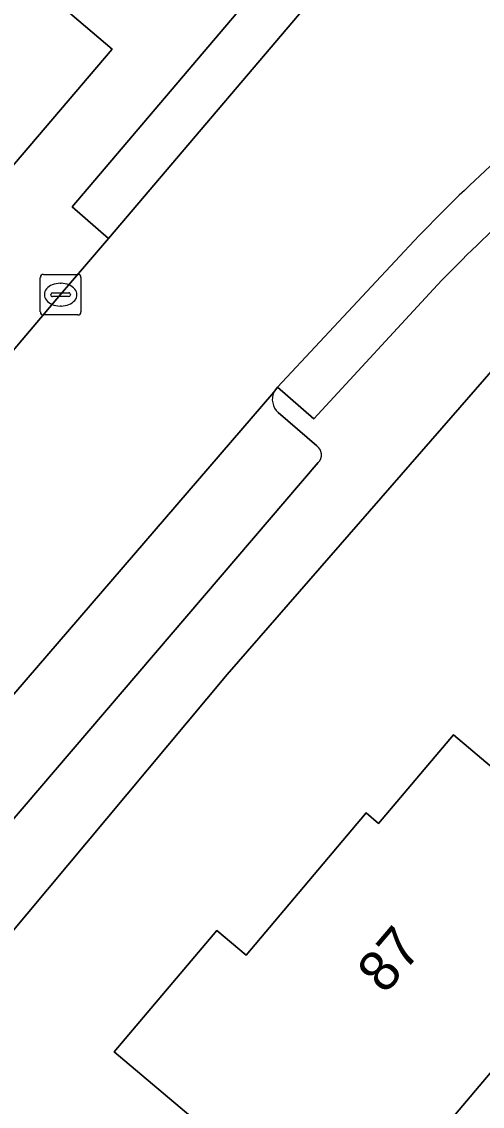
# Model space of a CAD drawing. Extents: x 162523 to 163266, y 381230 to 382050.
# Drawn here: x 162709.81 to 162721.16, y 381676.99 to 381703.72 of the extents above; entities that cross this region are included whole.
import ezdxf

# ---------------------------------------------------------------- set-up
doc = ezdxf.new("R2010")
doc.units = 0
for name, color, linetype in [('IMGEO_Erf', 7, 'Continuous'), ('IMGEO_Kolk', 7, 'Continuous'), ('IMGEO_Pand', 7, 'Continuous'), ('IMGEO_Pand_nummerreeks', 7, 'Continuous'), ('IMGEO_Parkeervlak_open', 7, 'Continuous'), ('IMGEO_Rijbaan_lokaal_open', 7, 'Continuous'), ('IMGEO_Voetpad_open', 7, 'Continuous')]:
    doc.layers.add(name, color=color, linetype=linetype)

msp = doc.modelspace()

# ---------------------------------------------------------------- linework, layer by layer
at = {"layer": 'IMGEO_Erf'}
for points in [[(162697.991, 381686.54), (162705.807, 381695.733), (162712.041, 381703.045), (162710.009, 381704.777), (162709.351, 381705.338), (162707.334, 381702.958), (162706.364, 381701.814), (162706.128, 381702.014), (162707.098, 381703.159), (162703.226, 381706.441), (162702.256, 381705.297), (162701.875, 381705.62), (162703.23, 381707.219), (162700.499, 381709.534), (162702.13, 381711.459), (162702.978, 381712.455), (162710.86, 381705.747), (162725.064, 381721.931)], [(162743.712, 381678.731), (162725.082, 381694.378), (162723.957, 381693.034), (162723.028, 381693.819), (162721.439, 381695.164), (162720.169, 381693.71), (162714.873, 381687.637), (162707.471, 381678.788)], [(162717.755, 381673.553), (162712.092, 381678.341), (162714.62, 381681.331), (162715.341, 381680.722), (162718.301, 381684.224), (162718.606, 381683.966), (162720.453, 381686.15), (162724.905, 381682.387), (162723.059, 381680.202), (162723.243, 381680.046), (162727.408, 381676.524)]]:
    msp.add_lwpolyline(points, dxfattribs=at)
at = {"layer": 'IMGEO_Kolk'}
for p, q in [((162710.271, 381696.57), (162710.271, 381697.422)), ((162710.346, 381697.496), (162711.198, 381697.496)), ((162710.759, 381697.276), (162710.784, 381697.276)), ((162711.272, 381697.422), (162711.272, 381696.57)), ((162710.53, 381696.99), (162710.53, 381697.002)), ((162710.573, 381697.039), (162710.971, 381697.039)), ((162711.014, 381697.002), (162711.014, 381696.99)), ((162710.968, 381696.953), (162710.57, 381696.953)), ((162710.782, 381696.716), (162710.757, 381696.716)), ((162711.198, 381696.496), (162710.346, 381696.496))]:
    msp.add_line(p, q, dxfattribs=at)
for points in [[(162710.271, 381696.57), (162710.271, 381697.422)], [(162710.346, 381697.496), (162711.198, 381697.496)], [(162711.272, 381697.422), (162711.272, 381696.57)], [(162711.198, 381696.496), (162710.346, 381696.496)]]:
    msp.add_lwpolyline(points, dxfattribs=at)
for centre, radius, start, end in [((162710.348, 381697.42), 0.0765, 91.552, 178.448), ((162710.348, 381697.42), 0.0765, 91.552, 178.448), ((162711.196, 381697.42), 0.0765, 1.552, 88.448), ((162711.196, 381697.42), 0.0765, 1.552, 88.448), ((162710.57, 381696.999), 0.0403, 85.8775, 175.7526), ((162710.567, 381696.989), 0.0366, 178.938, 274.7102), ((162710.971, 381696.996), 0.043, 264.8664, 352.4533), ((162710.975, 381697.001), 0.0386, 1.7309, 96.639), ((162710.348, 381696.572), 0.0765, 181.552, 268.448), ((162710.348, 381696.572), 0.0765, 181.552, 268.448), ((162711.196, 381696.572), 0.0765, 271.552, 358.448), ((162711.196, 381696.572), 0.0765, 271.552, 358.448)]:
    msp.add_arc(centre, radius, start, end, dxfattribs=at)
for centre, major_axis, ratio, start_param, end_param in [((162710.758, 381696.996), (-0.387, 0.002), 0.722429, 4.712389, 7.853982), ((162710.783, 381696.996), (-0.39, 0.002), 0.717154, 1.570796, 4.712389)]:
    msp.add_ellipse(centre, major_axis=major_axis, ratio=ratio, start_param=start_param, end_param=end_param, dxfattribs=at)
at = {"layer": 'IMGEO_Pand'}
for points in [[(162717.755, 381673.553), (162723.243, 381680.046), (162723.059, 381680.202), (162724.905, 381682.387), (162720.453, 381686.15), (162718.606, 381683.966), (162718.301, 381684.224), (162715.341, 381680.722), (162714.62, 381681.331), (162712.092, 381678.341)], [(162717.755, 381673.553), (162719.135, 381672.387), (162718.534, 381671.675), (162720.723, 381669.825), (162721.295, 381670.502), (162721.888, 381670), (162727.408, 381676.524), (162723.243, 381680.046)]]:
    msp.add_lwpolyline(points, close=True, dxfattribs=at)
at = {"layer": 'IMGEO_Parkeervlak_open'}
for points in [[(162716.024, 381694.596), (162703.811, 381680.417)], [(162717.087, 381693.269), (162716.133, 381694.094)], [(162705.804, 381679.639), (162717.122, 381692.858)]]:
    msp.add_lwpolyline(points, dxfattribs=at)
for centre, radius, start, end in [((162716.423, 381694.42), 0.436, 156.1994, 228.3018), ((162716.926, 381693.048), 0.273, 315.8978, 53.8371)]:
    msp.add_arc(centre, radius, start, end, dxfattribs=at)
at = {"layer": 'IMGEO_Rijbaan_lokaal_open'}
msp.add_lwpolyline([(162717.772, 381705.235), (162711.95, 381698.377), (162710.772, 381696.996), (162703.168, 381688.025), (162700.152, 381684.475), (162699.652, 381683.891), (162703.784, 381680.385), (162703.811, 381680.417), (162716.024, 381694.596), (162716.116, 381694.716), (162719.248, 381698.069)], dxfattribs=at)
msp.add_arc((162748.154, 381671.075), 39.551, 128.8424, 136.9594, dxfattribs=at)
at = {"layer": 'IMGEO_Voetpad_open'}
for points in [[(162729.504, 381723.12), (162728.35, 381723.364), (162727.627, 381723.721), (162725.064, 381721.931), (162710.86, 381705.747), (162710.009, 381704.777), (162712.041, 381703.045), (162705.807, 381695.733), (162697.991, 381686.54)], [(162697.259, 381685.936), (162699.652, 381683.891), (162700.152, 381684.475), (162703.168, 381688.025), (162710.772, 381696.996), (162711.95, 381698.377), (162711.058, 381699.161), (162716.865, 381706.005)], [(162707.471, 381678.788), (162714.873, 381687.637), (162720.169, 381693.71), (162721.439, 381695.164), (162723.028, 381693.819), (162724.115, 381695.198), (162723.746, 381695.5), (162726.509, 381698.446), (162726.666, 381698.276), (162726.901, 381698.082), (162731.093, 381701.89), (162733.436, 381703.527), (162734.45, 381704.133)], [(162719.248, 381698.069), (162716.116, 381694.716), (162717.014, 381693.934), (162720.055, 381697.236)], [(162720.055, 381697.236), (162717.014, 381693.934), (162716.116, 381694.716), (162716.024, 381694.596)], [(162716.133, 381694.094), (162717.087, 381693.269)], [(162717.122, 381692.858), (162705.804, 381679.639)]]:
    msp.add_lwpolyline(points, dxfattribs=at)
msp.add_lwpolyline([(162717.772, 381705.235), (162716.865, 381706.005), (162711.058, 381699.161), (162711.95, 381698.377)], close=True, dxfattribs=at)
for centre, radius, start, end in [((162748.154, 381671.075), 39.551, 128.8424, 136.9594), ((162753.68, 381664.653), 46.822, 129.1302, 135.9009), ((162753.68, 381664.653), 46.822, 129.1302, 135.9009), ((162716.423, 381694.42), 0.436, 156.1994, 228.3018), ((162716.926, 381693.048), 0.273, 315.8978, 53.8371)]:
    msp.add_arc(centre, radius, start, end, dxfattribs=at)

# ---------------------------------------------------------------- texts
at = {"layer": 'IMGEO_Pand_nummerreeks'}
msp.add_text('87', height=1, rotation=49.6001, dxfattribs=at).set_placement((162718.765, 381679.731))

doc.saveas('drawing.dxf')
